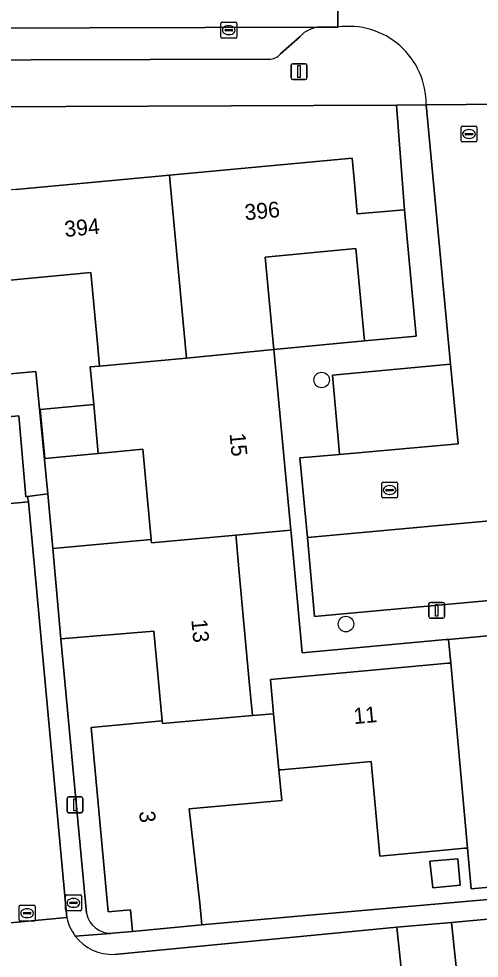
# Model space of a CAD drawing. Extents: x 157793 to 159380, y 380877 to 382313.
# Drawn here: x 158433.4 to 158462.4, y 381201.1 to 381260.3 of the extents above; entities that cross this region are included whole.
import ezdxf

# ---------------------------------------------------------------- set-up
doc = ezdxf.new("R2010")
doc.units = 0
for name, color, linetype in [('IMGEO_Boom', 7, 'Continuous'), ('IMGEO_Brandkraan', 7, 'Continuous'), ('IMGEO_Erf', 7, 'Continuous'), ('IMGEO_Kolk', 7, 'Continuous'), ('IMGEO_Lichtmast', 7, 'Continuous'), ('IMGEO_Muur', 7, 'Continuous'), ('IMGEO_Pand', 7, 'Continuous'), ('IMGEO_Pand_nummerreeks', 7, 'Continuous'), ('IMGEO_Parkeervlak_open', 7, 'Continuous'), ('IMGEO_Rijbaan_lokaal_gesloten', 7, 'Continuous'), ('IMGEO_Rijbaan_lokaal_open', 7, 'Continuous'), ('IMGEO_Voetpad_open', 7, 'Continuous')]:
    doc.layers.add(name, color=color, linetype=linetype)

msp = doc.modelspace()

# ---------------------------------------------------------------- linework, layer by layer
at = {"layer": 'IMGEO_Boom'}
for centre in [(158452.509, 381237.563), (158454.045, 381222.169)]:
    msp.add_circle(centre, 0.489, dxfattribs=at)
at = {"layer": 'IMGEO_Brandkraan'}
for p, q in [((158436.364, 381204.163), (158436.364, 381205.015)), ((158436.439, 381205.089), (158437.291, 381205.089)), ((158436.852, 381204.869), (158436.877, 381204.869)), ((158437.365, 381205.015), (158437.365, 381204.163)), ((158436.623, 381204.583), (158436.623, 381204.595)), ((158437.061, 381204.546), (158436.663, 381204.546)), ((158436.666, 381204.632), (158437.064, 381204.632)), ((158436.875, 381204.309), (158436.85, 381204.309)), ((158437.107, 381204.595), (158437.107, 381204.583)), ((158437.291, 381204.089), (158436.439, 381204.089))]:
    msp.add_line(p, q, dxfattribs=at)
for points in [[(158436.364, 381204.163), (158436.364, 381205.015)], [(158436.439, 381205.089), (158437.291, 381205.089)], [(158437.365, 381205.015), (158437.365, 381204.163)], [(158437.291, 381204.089), (158436.439, 381204.089)]]:
    msp.add_lwpolyline(points, dxfattribs=at)
for centre, radius, start, end in [((158436.441, 381205.013), 0.0765, 91.55205, 178.44795), ((158436.441, 381205.013), 0.0765, 91.55205, 178.44795), ((158437.289, 381205.013), 0.0765, 1.55205, 88.44795), ((158437.289, 381205.013), 0.0765, 1.55205, 88.44795), ((158436.663, 381204.592), 0.0403, 85.87752, 175.75265), ((158436.66, 381204.582), 0.0366, 178.93798, 274.71019), ((158437.064, 381204.589), 0.043, 264.86636, 352.45326), ((158437.068, 381204.594), 0.0386, 1.73085, 96.63898), ((158436.441, 381204.165), 0.0765, 181.55205, 268.44795), ((158436.441, 381204.165), 0.0765, 181.55205, 268.44795), ((158437.289, 381204.165), 0.0765, 271.55205, 358.44795), ((158437.289, 381204.165), 0.0765, 271.55205, 358.44795)]:
    msp.add_arc(centre, radius, start, end, dxfattribs=at)
for centre, major_axis, ratio, start_param, end_param in [((158436.851, 381204.589), (-0.387, 0.002), 0.722429, 4.712389, 7.853982), ((158436.876, 381204.589), (-0.39, 0.002), 0.717154, 1.570796, 4.712389)]:
    msp.add_ellipse(centre, major_axis=major_axis, ratio=ratio, start_param=start_param, end_param=end_param, dxfattribs=at)
at = {"layer": 'IMGEO_Erf'}
for points in [[(158433.226, 381249.581), (158437.743, 381250), (158442.92, 381250.48), (158454.445, 381251.549), (158454.581, 381250), (158454.755, 381248.028), (158457.729, 381248.29), (158457.221, 381254.886), (158373.812, 381254.547)], [(158409.933, 381235.822), (158434.485, 381238.106), (158435.253, 381230.392), (158435.558, 381226.934), (158441.772, 381227.505), (158441.237, 381233.195), (158438.429, 381232.931), (158435.056, 381232.614), (158434.766, 381235.695), (158438.139, 381236.012), (158437.916, 381238.384), (158438.513, 381238.438), (158438.492, 381238.661), (158438.38, 381239.855), (158437.958, 381244.335), (158433.519, 381243.917), (158432.283, 381243.801)], [(158439.327, 381202.681), (158440.577, 381202.778), (158440.46, 381204.159), (158439.046, 381204.03), (158437.984, 381215.655), (158442.454, 381216.063), (158441.936, 381221.725), (158436.065, 381221.235), (158437.69, 381203.93)], [(158473.308, 381209.636), (158472.539, 381216.612), (158466.55, 381216.082), (158467.052, 381210.402), (158467.56, 381210.447), (158467.98, 381206.029), (158461.931, 381205.481), (158461.699, 381208.046), (158461.527, 381208.03), (158460.444, 381207.931), (158456.17, 381207.54), (158455.625, 381213.5)], [(158455.625, 381213.5), (158452.059, 381213.175), (158449.952, 381212.983), (158449.815, 381212.97), (158449.993, 381211.043), (158444.165, 381210.51), (158444.822, 381204.576), (158444.965, 381203.195), (158450.78, 381203.721), (158469.948, 381205.42)]]:
    msp.add_lwpolyline(points, dxfattribs=at)
for points in [[(158455.22, 381240.02), (158454.676, 381245.85), (158448.948, 381245.314), (158449.498, 381239.486)], [(158450.574, 381228.089), (158447.099, 381227.776), (158447.114, 381227.613), (158447.295, 381225.643), (158447.946, 381218.547), (158448.143, 381216.4), (158449.486, 381216.519), (158449.287, 381218.67), (158459.575, 381219.615), (158460.475, 381219.698), (158460.646, 381219.714), (158460.511, 381221.203), (158460.338, 381221.187), (158451.284, 381220.351), (158450.589, 381227.932)], [(158459.322, 381207.212), (158461.09, 381207.373), (158461.243, 381205.703), (158459.531, 381205.546)]]:
    msp.add_lwpolyline(points, close=True, dxfattribs=at)
msp.add_arc((158439.202, 381204.214), 1.538, 190.64648, 274.66763, dxfattribs=at)
at = {"layer": 'IMGEO_Kolk'}
for p, q in [((158446.156, 381259.193), (158446.156, 381260.045)), ((158446.231, 381260.119), (158447.083, 381260.119)), ((158447.157, 381260.045), (158447.157, 381259.193)), ((158446.415, 381259.613), (158446.415, 381259.625)), ((158446.853, 381259.576), (158446.455, 381259.576)), ((158446.458, 381259.662), (158446.856, 381259.662)), ((158446.667, 381259.339), (158446.642, 381259.339)), ((158446.644, 381259.899), (158446.669, 381259.899)), ((158446.899, 381259.625), (158446.899, 381259.613)), ((158447.083, 381259.119), (158446.231, 381259.119)), ((158461.3, 381252.645), (158461.3, 381253.497)), ((158461.375, 381253.571), (158462.227, 381253.571)), ((158462.301, 381253.497), (158462.301, 381252.645)), ((158461.559, 381253.065), (158461.559, 381253.077)), ((158461.997, 381253.028), (158461.599, 381253.028)), ((158461.602, 381253.114), (158462, 381253.114)), ((158461.788, 381253.351), (158461.813, 381253.351)), ((158462.043, 381253.077), (158462.043, 381253.065)), ((158462.227, 381252.571), (158461.375, 381252.571)), ((158461.811, 381252.791), (158461.786, 381252.791)), ((158456.3, 381230.196), (158456.3, 381231.048)), ((158456.375, 381231.122), (158457.227, 381231.122)), ((158456.788, 381230.902), (158456.813, 381230.902)), ((158457.301, 381231.048), (158457.301, 381230.196)), ((158456.559, 381230.616), (158456.559, 381230.628)), ((158456.997, 381230.579), (158456.599, 381230.579)), ((158456.602, 381230.665), (158457, 381230.665)), ((158456.811, 381230.342), (158456.786, 381230.342)), ((158457.043, 381230.628), (158457.043, 381230.616)), ((158457.227, 381230.122), (158456.375, 381230.122)), ((158433.443, 381203.51), (158433.443, 381204.362)), ((158433.518, 381204.436), (158434.37, 381204.436)), ((158434.444, 381204.362), (158434.444, 381203.51)), ((158433.702, 381203.93), (158433.702, 381203.942)), ((158434.14, 381203.893), (158433.742, 381203.893)), ((158433.745, 381203.979), (158434.143, 381203.979)), ((158433.954, 381203.656), (158433.929, 381203.656)), ((158433.931, 381204.216), (158433.956, 381204.216)), ((158434.186, 381203.942), (158434.186, 381203.93)), ((158434.37, 381203.436), (158433.518, 381203.436))]:
    msp.add_line(p, q, dxfattribs=at)
for points in [[(158446.156, 381259.193), (158446.156, 381260.045)], [(158446.231, 381260.119), (158447.083, 381260.119)], [(158447.157, 381260.045), (158447.157, 381259.193)], [(158447.083, 381259.119), (158446.231, 381259.119)], [(158461.3, 381252.645), (158461.3, 381253.497)], [(158461.375, 381253.571), (158462.227, 381253.571)], [(158462.301, 381253.497), (158462.301, 381252.645)], [(158462.227, 381252.571), (158461.375, 381252.571)], [(158456.3, 381230.196), (158456.3, 381231.048)], [(158456.375, 381231.122), (158457.227, 381231.122)], [(158457.301, 381231.048), (158457.301, 381230.196)], [(158457.227, 381230.122), (158456.375, 381230.122)], [(158433.443, 381203.51), (158433.443, 381204.362)], [(158433.518, 381204.436), (158434.37, 381204.436)], [(158434.444, 381204.362), (158434.444, 381203.51)], [(158434.37, 381203.436), (158433.518, 381203.436)]]:
    msp.add_lwpolyline(points, dxfattribs=at)
for centre, radius, start, end in [((158446.233, 381260.043), 0.0765, 91.55205, 178.44795), ((158446.233, 381260.043), 0.0765, 91.55205, 178.44795), ((158447.081, 381260.043), 0.0765, 1.55205, 88.44795), ((158447.081, 381260.043), 0.0765, 1.55205, 88.44795), ((158446.455, 381259.622), 0.0403, 85.87752, 175.75265), ((158446.452, 381259.612), 0.0366, 178.93798, 274.71019), ((158446.856, 381259.619), 0.043, 264.86636, 352.45326), ((158446.86, 381259.624), 0.0386, 1.73085, 96.63898), ((158446.233, 381259.195), 0.0765, 181.55205, 268.44795), ((158446.233, 381259.195), 0.0765, 181.55205, 268.44795), ((158447.081, 381259.195), 0.0765, 271.55205, 358.44795), ((158447.081, 381259.195), 0.0765, 271.55205, 358.44795), ((158461.377, 381253.495), 0.0765, 91.55205, 178.44795), ((158461.377, 381253.495), 0.0765, 91.55205, 178.44795), ((158462.225, 381253.495), 0.0765, 1.55205, 88.44795), ((158462.225, 381253.495), 0.0765, 1.55205, 88.44795), ((158461.599, 381253.074), 0.0403, 85.87752, 175.75265), ((158461.596, 381253.064), 0.0366, 178.93798, 274.71019), ((158462, 381253.071), 0.043, 264.86636, 352.45326), ((158462.004, 381253.076), 0.0386, 1.73085, 96.63898), ((158461.377, 381252.647), 0.0765, 181.55205, 268.44795), ((158461.377, 381252.647), 0.0765, 181.55205, 268.44795), ((158462.225, 381252.647), 0.0765, 271.55205, 358.44795), ((158462.225, 381252.647), 0.0765, 271.55205, 358.44795), ((158456.377, 381231.046), 0.0765, 91.55205, 178.44795), ((158456.377, 381231.046), 0.0765, 91.55205, 178.44795), ((158457.225, 381231.046), 0.0765, 1.55205, 88.44795), ((158457.225, 381231.046), 0.0765, 1.55205, 88.44795), ((158456.599, 381230.625), 0.0403, 85.87752, 175.75265), ((158456.596, 381230.615), 0.0366, 178.93798, 274.71019), ((158457, 381230.622), 0.043, 264.86636, 352.45326), ((158457.004, 381230.627), 0.0386, 1.73085, 96.63898), ((158456.377, 381230.198), 0.0765, 181.55205, 268.44795), ((158456.377, 381230.198), 0.0765, 181.55205, 268.44795), ((158457.225, 381230.198), 0.0765, 271.55205, 358.44795), ((158457.225, 381230.198), 0.0765, 271.55205, 358.44795), ((158433.52, 381204.36), 0.0765, 91.55205, 178.44795), ((158433.52, 381204.36), 0.0765, 91.55205, 178.44795), ((158434.368, 381204.36), 0.0765, 1.55205, 88.44795), ((158434.368, 381204.36), 0.0765, 1.55205, 88.44795), ((158433.742, 381203.939), 0.0403, 85.87752, 175.75265), ((158433.739, 381203.929), 0.0366, 178.93798, 274.71019), ((158434.143, 381203.936), 0.043, 264.86636, 352.45326), ((158434.147, 381203.941), 0.0386, 1.73085, 96.63898), ((158433.52, 381203.512), 0.0765, 181.55205, 268.44795), ((158433.52, 381203.512), 0.0765, 181.55205, 268.44795), ((158434.368, 381203.512), 0.0765, 271.55205, 358.44795), ((158434.368, 381203.512), 0.0765, 271.55205, 358.44795)]:
    msp.add_arc(centre, radius, start, end, dxfattribs=at)
for centre, major_axis, ratio, start_param, end_param in [((158446.643, 381259.619), (-0.387, 0.002), 0.722429, 4.712389, 7.853982), ((158446.668, 381259.619), (-0.39, 0.002), 0.717154, 1.570796, 4.712389), ((158461.787, 381253.071), (-0.387, 0.002), 0.722429, 4.712389, 7.853982), ((158461.812, 381253.071), (-0.39, 0.002), 0.717154, 1.570796, 4.712389), ((158456.787, 381230.622), (-0.387, 0.002), 0.722429, 4.712389, 7.853982), ((158456.812, 381230.622), (-0.39, 0.002), 0.717154, 1.570796, 4.712389), ((158433.93, 381203.936), (-0.387, 0.002), 0.722429, 4.712389, 7.853982), ((158433.955, 381203.936), (-0.39, 0.002), 0.717154, 1.570796, 4.712389)]:
    msp.add_ellipse(centre, major_axis=major_axis, ratio=ratio, start_param=start_param, end_param=end_param, dxfattribs=at)
at = {"layer": 'IMGEO_Lichtmast'}
for p, q in [((158450.587, 381256.606), (158450.587, 381257.406)), ((158450.587, 381257.406), (158450.587, 381256.606)), ((158450.687, 381257.506), (158451.477, 381257.506)), ((158451.477, 381257.506), (158450.687, 381257.506)), ((158451.577, 381257.406), (158451.577, 381256.606)), ((158451.577, 381256.606), (158451.577, 381257.406)), ((158451.477, 381256.506), (158450.687, 381256.506)), ((158450.687, 381256.506), (158451.477, 381256.506)), ((158459.269, 381222.638), (158459.269, 381223.438)), ((158459.269, 381223.438), (158459.269, 381222.638)), ((158459.369, 381223.538), (158460.159, 381223.538)), ((158460.159, 381223.538), (158459.369, 381223.538)), ((158460.259, 381223.438), (158460.259, 381222.638)), ((158460.259, 381222.638), (158460.259, 381223.438)), ((158460.159, 381222.538), (158459.369, 381222.538)), ((158459.369, 381222.538), (158460.159, 381222.538)), ((158436.457, 381210.374), (158436.457, 381211.174)), ((158436.457, 381211.174), (158436.457, 381210.374)), ((158436.557, 381211.274), (158437.347, 381211.274)), ((158437.347, 381211.274), (158436.557, 381211.274)), ((158437.447, 381211.174), (158437.447, 381210.374)), ((158437.447, 381210.374), (158437.447, 381211.174)), ((158437.347, 381210.274), (158436.557, 381210.274)), ((158436.557, 381210.274), (158437.347, 381210.274))]:
    msp.add_line(p, q, dxfattribs=at)
for points in [[(158451.007, 381257.381), (158451.157, 381257.381), (158451.157, 381256.631), (158451.007, 381256.631), (158451.007, 381257.381)], [(158459.689, 381223.413), (158459.839, 381223.413), (158459.839, 381222.663), (158459.689, 381222.663), (158459.689, 381223.413)], [(158436.877, 381211.149), (158437.027, 381211.149), (158437.027, 381210.399), (158436.877, 381210.399), (158436.877, 381211.149)]]:
    msp.add_lwpolyline(points, dxfattribs=at)
for centre, start, end in [((158450.687, 381257.406), 90, 180), ((158450.687, 381257.406), 90, 180), ((158451.477, 381257.406), 0, 90), ((158451.477, 381257.406), 360, 90), ((158450.687, 381256.606), 180, 270), ((158450.687, 381256.606), 180, 270), ((158451.477, 381256.606), 270, 0), ((158451.477, 381256.606), 270, 0), ((158459.369, 381223.438), 90, 180), ((158459.369, 381223.438), 90, 180), ((158460.159, 381223.438), 0, 90), ((158460.159, 381223.438), 360, 90), ((158459.369, 381222.638), 180, 270), ((158459.369, 381222.638), 180, 270), ((158460.159, 381222.638), 270, 0), ((158460.159, 381222.638), 270, 0), ((158436.557, 381211.174), 90, 180), ((158436.557, 381211.174), 90, 180), ((158437.347, 381211.174), 0, 90), ((158437.347, 381211.174), 360, 90), ((158436.557, 381210.374), 180, 270), ((158436.557, 381210.374), 180, 270), ((158437.347, 381210.374), 270, 0), ((158437.347, 381210.374), 270, 0)]:
    msp.add_arc(centre, 0.1, start, end, dxfattribs=at)
at = {"layer": 'IMGEO_Muur'}
for points in [[(158449.498, 381239.486), (158455.22, 381240.02)], [(158444.965, 381203.195), (158450.78, 381203.721)]]:
    msp.add_lwpolyline(points, dxfattribs=at)
at = {"layer": 'IMGEO_Pand'}
for points in [[(158449.498, 381239.486), (158448.948, 381245.314), (158454.676, 381245.85), (158455.22, 381240.02), (158458.473, 381240.327), (158457.729, 381248.29), (158454.755, 381248.028), (158454.581, 381250), (158454.445, 381251.549), (158442.92, 381250.48), (158442.965, 381250), (158444, 381238.93)], [(158442.92, 381250.48), (158437.743, 381250), (158433.226, 381249.581), (158431.727, 381249.442), (158431.563, 381249.427), (158432.1, 381243.784), (158432.283, 381243.801), (158433.519, 381243.917), (158437.958, 381244.335), (158438.38, 381239.855), (158438.492, 381238.661), (158438.513, 381238.438), (158444, 381238.93), (158442.965, 381250)], [(158449.498, 381239.486), (158444, 381238.93), (158438.513, 381238.438), (158437.916, 381238.384), (158438.139, 381236.012), (158438.429, 381232.931), (158441.237, 381233.195), (158441.772, 381227.505), (158441.791, 381227.299), (158447.099, 381227.776), (158450.574, 381228.089)], [(158438.139, 381236.012), (158434.766, 381235.695), (158435.056, 381232.614), (158438.429, 381232.931)], [(158447.099, 381227.776), (158441.791, 381227.299), (158441.772, 381227.505), (158435.558, 381226.934), (158436.065, 381221.235), (158441.936, 381221.725), (158442.454, 381216.063), (158442.469, 381215.898), (158448.143, 381216.4), (158447.946, 381218.547), (158447.295, 381225.643), (158447.114, 381227.613)], [(158471.997, 381222.264), (158467.485, 381221.848), (158460.511, 381221.203), (158460.646, 381219.714), (158461.699, 381208.046), (158461.931, 381205.481), (158467.98, 381206.029), (158467.56, 381210.447), (158467.052, 381210.402), (158466.55, 381216.082), (158472.539, 381216.612)], [(158460.646, 381219.714), (158460.475, 381219.698), (158459.575, 381219.615), (158449.287, 381218.67), (158449.486, 381216.519), (158449.815, 381212.97), (158449.952, 381212.983), (158452.059, 381213.175), (158455.625, 381213.5), (158456.17, 381207.54), (158460.444, 381207.931), (158461.527, 381208.03), (158461.699, 381208.046)], [(158449.815, 381212.97), (158449.486, 381216.519), (158448.143, 381216.4), (158442.469, 381215.898), (158442.454, 381216.063), (158437.984, 381215.655), (158439.046, 381204.03), (158440.46, 381204.159), (158440.577, 381202.778), (158444.965, 381203.195), (158444.822, 381204.576), (158444.165, 381210.51), (158449.993, 381211.043)], [(158459.322, 381207.212), (158459.531, 381205.546), (158461.243, 381205.703), (158461.09, 381207.373)]]:
    msp.add_lwpolyline(points, close=True, dxfattribs=at)
at = {"layer": 'IMGEO_Parkeervlak_open'}
for points in [[(158452.413, 381259.816), (158416.045, 381259.7)], [(158449.913, 381258.128), (158451.152, 381259.225)], [(158419.153, 381257.698), (158449.192, 381257.786)], [(158467.244, 381229.063), (158451.618, 381227.629), (158452.068, 381222.655), (158453.639, 381222.798), (158467.257, 381224.032), (158466.884, 381227.887)]]:
    msp.add_lwpolyline(points, dxfattribs=at)
for points in [[(158453.64, 381232.867), (158461.11, 381233.537), (158460.643, 381238.555), (158453.192, 381237.864), (158453.594, 381233.377)], [(158434.025, 381229.887), (158433.976, 381230.217), (158433.857, 381230.192), (158433.421, 381235.303), (158415.915, 381233.688), (158416.46, 381228.231)]]:
    msp.add_lwpolyline(points, close=True, dxfattribs=at)
for centre, radius, start, end in [((158452.496, 381257.998), 1.82, 92.61776, 137.60492), ((158449.195, 381258.71), 0.924, 269.7941, 320.95973)]:
    msp.add_arc(centre, radius, start, end, dxfattribs=at)
at = {"layer": 'IMGEO_Rijbaan_lokaal_gesloten'}
msp.add_lwpolyline([(158414.748, 381259.693), (158415.841, 381259.699), (158416.045, 381259.7), (158452.413, 381259.816), (158453.527, 381259.813), (158453.494, 381265.863), (158447.459, 381265.784), (158394.254, 381265.587), (158381.644, 381265.541), (158374.137, 381265.491), (158374.097, 381259.557), (158375.117, 381259.544), (158377.232, 381259.519)], close=True, dxfattribs=at)
at = {"layer": 'IMGEO_Rijbaan_lokaal_open'}
for points in [[(158453.494, 381265.863), (158453.527, 381259.813)], [(158464.139, 381254.952), (158459.094, 381254.91), (158460.643, 381238.555), (158461.11, 381233.537), (158453.64, 381232.867), (158451.137, 381232.661), (158451.618, 381227.629), (158467.244, 381229.063)], [(158459.094, 381254.91), (158464.139, 381254.952)], [(158434.025, 381229.887), (158416.46, 381228.231), (158415.248, 381228.166)], [(158429.819, 381221.92), (158431.533, 381203.205), (158436.443, 381203.658), (158434.025, 381229.887)], [(158472.924, 381204.592), (158470.963, 381204.292), (158460.708, 381203.357), (158461.221, 381198.372), (158471.433, 381199.347)], [(158436.443, 381203.658), (158431.533, 381203.205), (158432.528, 381192.337), (158426.639, 381190.054), (158428.505, 381185.406), (158435.998, 381188.28)], [(158457.257, 381203.058), (158439.448, 381201.343)], [(158441.66, 381196.48), (158457.774, 381198.055), (158457.257, 381203.058)]]:
    msp.add_lwpolyline(points, dxfattribs=at)
msp.add_lwpolyline([(158460.708, 381203.357), (158457.257, 381203.058), (158457.774, 381198.055), (158461.221, 381198.372)], close=True, dxfattribs=at)
for centre, radius, start, end in [((158454.215, 381254.982), 4.88, 359.15346, 98.10414), ((158439.299, 381204.267), 2.92, 192.04238, 217.26942), ((158439.31, 381204.271), 2.931, 217.19447, 272.6982)]:
    msp.add_arc(centre, radius, start, end, dxfattribs=at)
at = {"layer": 'IMGEO_Voetpad_open'}
for points in [[(158453.527, 381259.813), (158452.413, 381259.816)], [(158451.152, 381259.225), (158449.913, 381258.128)], [(158449.192, 381257.786), (158419.153, 381257.698)], [(158369.385, 381254.529), (158373.812, 381254.547), (158457.221, 381254.886), (158459.094, 381254.91)], [(158415.915, 381233.688), (158433.421, 381235.303), (158433.857, 381230.192), (158433.976, 381230.217), (158435.253, 381230.392), (158434.485, 381238.106), (158409.933, 381235.822), (158401.867, 381235.072), (158402.322, 381229.995), (158403.446, 381218.363), (158403.568, 381216.879), (158417.373, 381217.577), (158416.824, 381223.289), (158415.796, 381223.213)], [(158436.065, 381221.235), (158435.558, 381226.934), (158435.253, 381230.392), (158433.976, 381230.217), (158434.025, 381229.887), (158436.443, 381203.658)], [(158437.69, 381203.93), (158436.065, 381221.235)], [(158469.948, 381205.42), (158450.78, 381203.721), (158444.965, 381203.195), (158440.577, 381202.778), (158439.327, 381202.681), (158439.196, 381202.657), (158436.975, 381202.499)], [(158439.448, 381201.343), (158457.257, 381203.058), (158460.708, 381203.357), (158470.963, 381204.292), (158472.924, 381204.592)], [(158436.975, 381202.499), (158439.196, 381202.657), (158439.327, 381202.681)]]:
    msp.add_lwpolyline(points, dxfattribs=at)
msp.add_lwpolyline([(158459.094, 381254.91), (158457.221, 381254.886), (158457.729, 381248.29), (158458.473, 381240.327), (158455.22, 381240.02), (158449.498, 381239.486), (158450.574, 381228.089), (158450.589, 381227.932), (158451.284, 381220.351), (158460.338, 381221.187), (158460.511, 381221.203), (158467.485, 381221.848), (158467.257, 381224.032), (158453.639, 381222.798), (158452.068, 381222.655), (158451.618, 381227.629), (158451.137, 381232.661), (158453.64, 381232.867), (158453.594, 381233.377), (158453.192, 381237.864), (158460.643, 381238.555)], close=True, dxfattribs=at)
for centre, radius, start, end in [((158452.496, 381257.998), 1.82, 92.61776, 137.60492), ((158454.215, 381254.982), 4.88, 359.15346, 98.10414), ((158449.195, 381258.71), 0.924, 269.7941, 320.95973), ((158439.299, 381204.267), 2.92, 192.04238, 217.26942), ((158439.202, 381204.214), 1.538, 190.64648, 274.66763), ((158439.31, 381204.271), 2.931, 217.19447, 272.6982)]:
    msp.add_arc(centre, radius, start, end, dxfattribs=at)

# ---------------------------------------------------------------- texts
at = {"layer": 'IMGEO_Pand_nummerreeks'}
for s, rotation, p in [('396', 5.29879, (158447.695, 381247.63)), ('394', 5.29986, (158436.337, 381246.576)), ('15', 275.39132, (158446.705, 381234.179)), ('13', 275.24235, (158444.295, 381222.439)), ('11', 5.24829, (158454.562, 381215.86)), ('3', 275.21944, (158440.999, 381210.345))]:
    msp.add_text(s, height=1, rotation=rotation, dxfattribs=at).set_placement(p)

doc.saveas('drawing.dxf')
